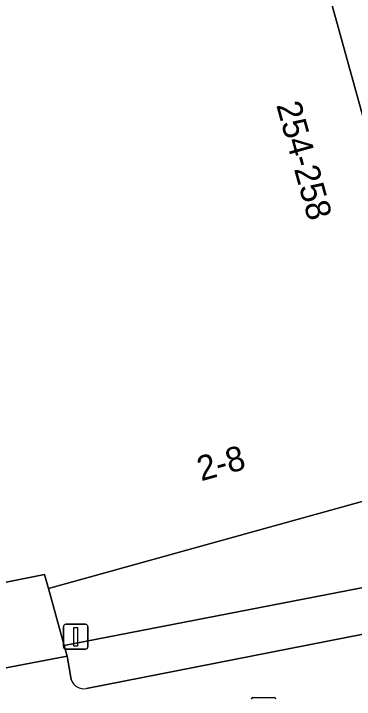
# Model space of a CAD drawing. Extents: x 162250 to 162661, y 380743 to 381606.
# Drawn here: x 162522.36 to 162536.12, y 381146.51 to 381174.18 of the extents above; entities that cross this region are included whole.
import ezdxf

# ---------------------------------------------------------------- set-up
doc = ezdxf.new("R2010")
doc.units = 0
for name, color, linetype in [('IMGEO_Erf', 7, 'Continuous'), ('IMGEO_Kolk', 7, 'Continuous'), ('IMGEO_Lichtmast', 7, 'Continuous'), ('IMGEO_Pand', 7, 'Continuous'), ('IMGEO_Pand_nummerreeks', 7, 'Continuous'), ('IMGEO_Voetpad_open', 7, 'Continuous'), ('IMGEO_Woonerf_open', 7, 'Continuous')]:
    doc.layers.add(name, color=color, linetype=linetype)

msp = doc.modelspace()

# ---------------------------------------------------------------- linework, layer by layer
at = {"layer": 'IMGEO_Erf'}
msp.add_lwpolyline([(162533.844, 381179.534), (162540.468, 381155.608), (162532.204, 381153.32), (162523.763, 381150.983), (162524.401, 381148.684), (162541.131, 381151.917), (162542.456, 381152.078), (162545.286, 381152.678), (162537.55, 381180.925)], dxfattribs=at)
at = {"layer": 'IMGEO_Kolk'}
msp.add_line((162532.027, 381146.582), (162532.879, 381146.582), dxfattribs=at)
msp.add_lwpolyline([(162532.027, 381146.582), (162532.879, 381146.582)], dxfattribs=at)
for centre, start, end in [((162532.029, 381146.506), 91.552, 178.448), ((162532.029, 381146.506), 91.552, 178.448), ((162532.877, 381146.506), 1.552, 88.448), ((162532.877, 381146.506), 1.552, 88.448)]:
    msp.add_arc(centre, 0.0765, start, end, dxfattribs=at)
at = {"layer": 'IMGEO_Lichtmast'}
for p, q in [((162524.371, 381148.634), (162524.371, 381149.434)), ((162524.371, 381149.434), (162524.371, 381148.634)), ((162524.471, 381149.534), (162525.261, 381149.534)), ((162525.261, 381149.534), (162524.471, 381149.534)), ((162525.361, 381149.434), (162525.361, 381148.634)), ((162525.361, 381148.634), (162525.361, 381149.434)), ((162525.261, 381148.534), (162524.471, 381148.534)), ((162524.471, 381148.534), (162525.261, 381148.534))]:
    msp.add_line(p, q, dxfattribs=at)
msp.add_lwpolyline([(162524.791, 381149.409), (162524.941, 381149.409), (162524.941, 381148.659), (162524.791, 381148.659), (162524.791, 381149.409)], dxfattribs=at)
for centre, start, end in [((162524.471, 381149.434), 90, 180), ((162524.471, 381149.434), 90, 180), ((162525.261, 381149.434), 0, 90), ((162525.261, 381149.434), 360, 90), ((162524.471, 381148.634), 180, 270), ((162524.471, 381148.634), 180, 270), ((162525.261, 381148.634), 270, 0), ((162525.261, 381148.634), 270, 0)]:
    msp.add_arc(centre, 0.1, start, end, dxfattribs=at)
at = {"layer": 'IMGEO_Pand'}
msp.add_lwpolyline([(162524.487, 381177.17), (162517.179, 381175.147), (162516.879, 381176.23), (162511.537, 381174.751), (162515.452, 381155.029), (162516.426, 381150.124), (162516.634, 381150.165), (162523.606, 381151.549), (162523.763, 381150.983), (162532.204, 381153.32), (162540.468, 381155.608), (162533.844, 381179.534), (162533.786, 381179.745), (162531.203, 381179.03)], close=True, dxfattribs=at)
at = {"layer": 'IMGEO_Voetpad_open'}
for points in [[(162547.143, 381153.533), (162545.286, 381152.678), (162542.456, 381152.078), (162541.131, 381151.917), (162524.401, 381148.684), (162524.521, 381148.253), (162524.683, 381147.301)], [(162525.301, 381146.942), (162541.689, 381150.159), (162542.254, 381150.28), (162543.014, 381146.137), (162542.424, 381146.057), (162542.043, 381145.939)]]:
    msp.add_lwpolyline(points, dxfattribs=at)
msp.add_lwpolyline([(162524.401, 381148.684), (162523.763, 381150.983), (162523.606, 381151.549), (162516.634, 381150.165), (162517.258, 381147.297), (162504.992, 381144.936), (162505.251, 381143.777), (162517.045, 381146.048), (162520.245, 381146.644), (162520.127, 381147.412), (162524.521, 381148.253)], close=True, dxfattribs=at)
msp.add_arc((162525.203, 381147.485), 0.552, 199.4999, 280.1949, dxfattribs=at)
at = {"layer": 'IMGEO_Woonerf_open'}
for points in [[(162542.043, 381145.939), (162542.424, 381146.057), (162541.689, 381150.159), (162525.301, 381146.942)], [(162524.683, 381147.301), (162524.521, 381148.253), (162520.127, 381147.412), (162520.245, 381146.644), (162517.045, 381146.048), (162517.37, 381144.297), (162506.516, 381142.212), (162507.155, 381139.028), (162524.014, 381142.284), (162524.397, 381142.226), (162526.17, 381140.989), (162526.391, 381140.645), (162526.385, 381140.474), (162530.009, 381141.165), (162529.651, 381143.002), (162541.654, 381145.406)]]:
    msp.add_lwpolyline(points, dxfattribs=at)
msp.add_arc((162525.203, 381147.485), 0.552, 199.4999, 280.1949, dxfattribs=at)

# ---------------------------------------------------------------- texts
at = {"layer": 'IMGEO_Pand_nummerreeks'}
for s, rotation, p in [('254-258', 285.5431, (162532.961, 381170.497)), ('2-8', 15.4755, (162529.931, 381155.305))]:
    msp.add_text(s, height=1, rotation=rotation, dxfattribs=at).set_placement(p)

doc.saveas('drawing.dxf')
